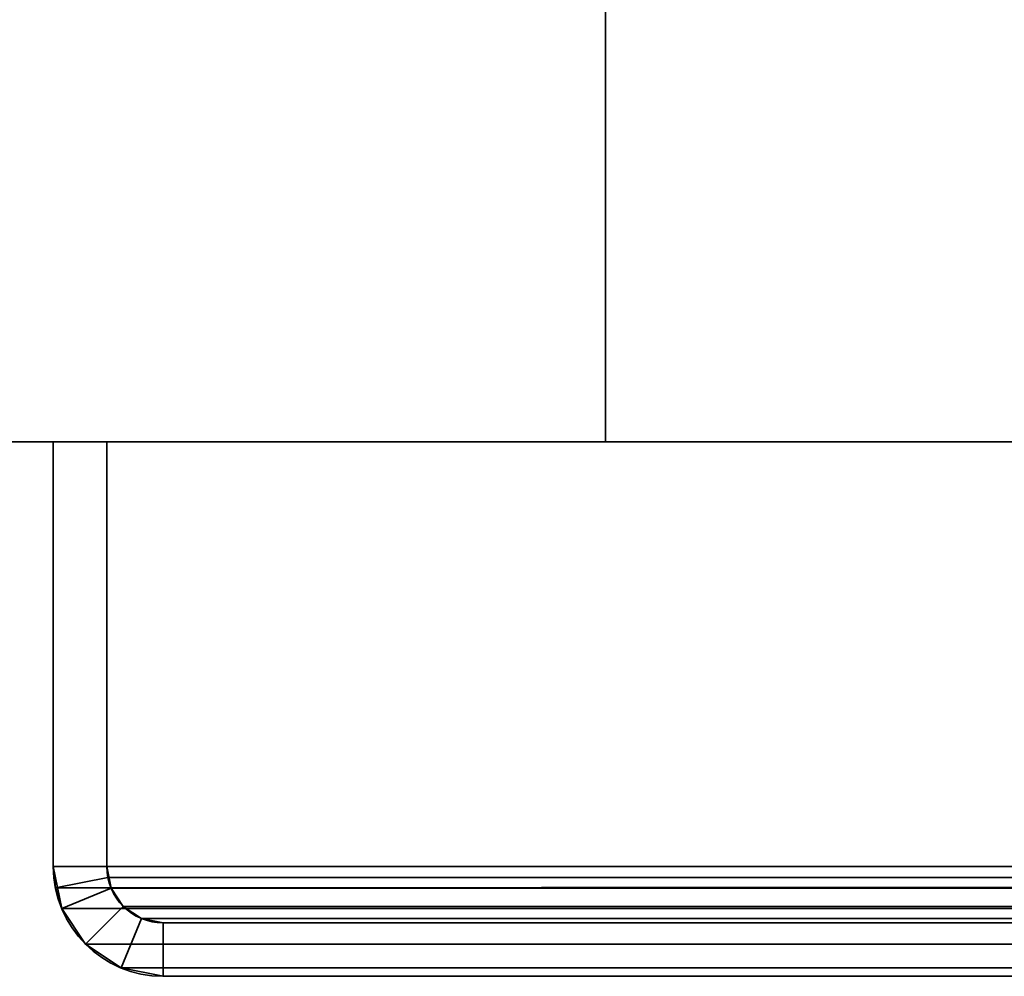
# Model space of a CAD drawing. Header units: millimetres. Extents: x -503 to 6703, y -110 to 193.
# Tile 287 of 656: x 1081 to 1109, y -29 to -2. Entities that reach past the tile are written whole.
import ezdxf

# ---------------------------------------------------------------- set-up
doc = ezdxf.new("R2010")
doc.units = ezdxf.units.MM
doc.layers.add('151', color=7, linetype='Continuous', true_color=0xffffff)

# ---------------------------------------------------------------- blocks, each defined once
blk = doc.blocks.new('UG_SURFACE_002')
at = {"layer": '151', "color": 252, "linetype": 'Continuous', "lineweight": 35}
for points in [[(947.5, -14, -7.75), (947.5, 174.4, -7.75), (1097.5, 174.4, -7.75), (1097.5, -14, -7.75)], [(2052.5, -14, 2212.25), (2052.5, 174.4, 2212.25), (947.5, 174.4, 2212.25), (947.5, -14, 2212.25)], [(1097.5, -14, 2062.25), (1097.5, 174.4, 2062.25), (1902.5, 174.4, 2062.25), (1902.5, -14, 2062.25)], [(1097.5, -14, -7.75), (1097.5, 174.4, -7.75), (1097.5, 174.4, 2062.25), (1097.5, -14, 2062.25)], [(2052.5, -14, 2212.25), (947.5, -14, 2212.25), (1097.5, -14, 2062.25), (1902.5, -14, 2062.25)], [(947.5, -14, 2212.25), (947.5, -14, -7.75), (1097.5, -14, -7.75), (1097.5, -14, 2062.25)]]:
    blk.add_3dface(points, dxfattribs=at)
blk = doc.blocks.new('UG_SURFACE_166')
at = {"layer": '151', "color": 252, "linetype": 'Continuous', "lineweight": 35}
for points in [[(1082, -14, 2075.25), (1082, -14, -7.75), (1082, -25.92, -7.75), (1082, -25.92, 2075.25)], [(1082, -14, 2075.25), (1083.5, -14, 2073.75), (1083.5, -14, -7.75), (1082, -14, -7.75)], [(1083.5, -25.92, 2073.75), (1083.5, -14, 2073.75), (1082, -14, 2075.25), (1082, -25.92, 2075.25)], [(1082, -25.92, -7.75), (1082, -14, -7.75), (1083.5, -14, -7.75), (1083.5, -25.92, -7.75)], [(1083.5, -14, 2073.75), (1083.5, -25.92, 2073.75), (1083.5, -25.92, -7.75), (1083.5, -14, -7.75)], [(1082, -25.92, -7.75), (1082.235, -27.099, -7.75), (1082.235, -27.099, 2075.016)], [(1082.235, -27.099, 2075.016), (1082.059, -26.521, 2075.191), (1082, -25.92, -7.75)], [(1082.059, -26.521, 2075.191), (1082, -25.92, 2075.25), (1082, -25.92, -7.75)], [(1082, -25.92, 2075.25), (1082.059, -26.521, 2075.191), (1083.53, -26.228, 2073.72), (1083.5, -25.92, 2073.75)], [(1083.5, -25.92, -7.75), (1083.62, -26.525, -7.75), (1082.235, -27.099, -7.75), (1082, -25.92, -7.75)], [(1083.5, -25.92, -7.75), (1083.53, -26.228, 2073.72), (1083.62, -26.525, 2073.63)], [(1083.5, -25.92, -7.75), (1083.5, -25.92, 2073.75), (1083.53, -26.228, 2073.72)], [(1083.62, -26.525, 2073.63), (1083.62, -26.525, -7.75), (1083.5, -25.92, -7.75)], [(1082.059, -26.521, 2075.191), (1082.235, -27.099, 2075.016), (1083.62, -26.525, 2073.63), (1083.53, -26.228, 2073.72)], [(1082.235, -27.099, 2075.016), (1082.902, -28.098, 2074.348), (1083.963, -27.037, 2073.287), (1083.62, -26.525, 2073.63)], [(1082.902, -28.098, -7.75), (1082.235, -27.099, -7.75), (1083.62, -26.525, -7.75), (1083.963, -27.037, -7.75)], [(1083.963, -27.037, 2073.287), (1083.963, -27.037, -7.75), (1083.62, -26.525, -7.75), (1083.62, -26.525, 2073.63)], [(1084.475, -27.38, 2072.775), (1083.963, -27.037, 2073.287), (1082.902, -28.098, 2074.348), (1083.901, -28.766, 2073.349)], [(1083.963, -27.037, -7.75), (1084.475, -27.38, -7.75), (1083.901, -28.766, -7.75), (1082.902, -28.098, -7.75)], [(1084.475, -27.38, 2072.775), (1084.475, -27.38, -7.75), (1083.963, -27.037, -7.75), (1083.963, -27.037, 2073.287)], [(1082.235, -27.099, 2075.016), (1082.235, -27.099, -7.75), (1082.902, -28.098, -7.75), (1082.902, -28.098, 2074.348)], [(1085.08, -27.5, 2072.17), (1084.475, -27.38, 2072.775), (1083.901, -28.766, 2073.349), (1085.08, -29, 2072.17)], [(1085.08, -29, -7.75), (1083.901, -28.766, -7.75), (1084.475, -27.38, -7.75), (1085.08, -27.5, -7.75)], [(1085.08, -27.5, 2072.17), (1085.08, -27.5, -7.75), (1084.475, -27.38, -7.75), (1084.475, -27.38, 2072.775)], [(1085.08, -27.5, -7.75), (1133.92, -27.5, 673.339), (1133.92, -27.5, 332.794)], [(1085.08, -27.5, -7.75), (1133.92, -27.5, 1013.883), (1133.92, -27.5, 673.339)], [(1085.08, -27.5, -7.75), (1085.08, -27.5, 2072.17), (1133.92, -27.5, 1354.428), (1133.92, -27.5, 1013.883)], [(1085.08, -27.5, 2072.17), (1133.92, -27.5, 1694.972), (1133.92, -27.5, 1354.428)], [(1085.08, -27.5, 2072.17), (1133.92, -27.5, 2023.33), (1133.92, -27.5, 1694.972)], [(1133.92, -27.5, 332.794), (1133.92, -27.5, -7.75), (1085.08, -27.5, -7.75)], [(1133.92, -27.5, 2023.33), (1085.08, -27.5, 2072.17), (1085.08, -29, 2072.17), (1133.92, -29, 2023.33)], [(1085.08, -27.5, -7.75), (1133.92, -27.5, -7.75), (1133.92, -29, -7.75), (1085.08, -29, -7.75)], [(1082.902, -28.098, 2074.348), (1082.902, -28.098, -7.75), (1083.901, -28.766, -7.75), (1083.901, -28.766, 2073.349)], [(1083.901, -28.766, 2073.349), (1083.901, -28.766, -7.75), (1085.08, -29, -7.75), (1085.08, -29, 2072.17)], [(1085.08, -29, 2072.17), (1133.92, -29, 1354.428), (1133.92, -29, 1694.972)], [(1085.08, -29, 2072.17), (1085.08, -29, -7.75), (1133.92, -29, 1013.883), (1133.92, -29, 1354.428)], [(1085.08, -29, -7.75), (1133.92, -29, 673.339), (1133.92, -29, 1013.883)], [(1085.08, -29, -7.75), (1133.92, -29, 332.794), (1133.92, -29, 673.339)], [(1085.08, -29, -7.75), (1133.92, -29, -7.75), (1133.92, -29, 332.794)], [(1133.92, -29, 1694.972), (1133.92, -29, 2023.33), (1085.08, -29, 2072.17)]]:
    blk.add_3dface(points, dxfattribs=at)
blk = doc.blocks.new('UG_SURFACE_167')
at = {"layer": '151', "color": 252, "linetype": 'Continuous', "lineweight": 35}
for points in [[(1082, -14, 2075.25), (1082, -14, -7.75), (1082, -25.92, -7.75), (1082, -25.92, 2075.25)], [(1082, -14, 2075.25), (1083.5, -14, 2073.75), (1083.5, -14, -7.75), (1082, -14, -7.75)], [(1083.5, -25.92, 2073.75), (1083.5, -14, 2073.75), (1082, -14, 2075.25), (1082, -25.92, 2075.25)], [(1082, -25.92, -7.75), (1082, -14, -7.75), (1083.5, -14, -7.75), (1083.5, -25.92, -7.75)], [(1083.5, -14, 2073.75), (1083.5, -25.92, 2073.75), (1083.5, -25.92, -7.75), (1083.5, -14, -7.75)], [(1082, -25.92, -7.75), (1082.235, -27.099, -7.75), (1082.235, -27.099, 2075.016)], [(1082.235, -27.099, 2075.016), (1082.059, -26.521, 2075.191), (1082, -25.92, -7.75)], [(1082.059, -26.521, 2075.191), (1082, -25.92, 2075.25), (1082, -25.92, -7.75)], [(1082, -25.92, 2075.25), (1082.059, -26.521, 2075.191), (1083.53, -26.228, 2073.72), (1083.5, -25.92, 2073.75)], [(1083.5, -25.92, -7.75), (1083.62, -26.525, -7.75), (1082.235, -27.099, -7.75), (1082, -25.92, -7.75)], [(1083.5, -25.92, -7.75), (1083.53, -26.228, 2073.72), (1083.62, -26.525, 2073.63)], [(1083.5, -25.92, -7.75), (1083.5, -25.92, 2073.75), (1083.53, -26.228, 2073.72)], [(1083.62, -26.525, 2073.63), (1083.62, -26.525, -7.75), (1083.5, -25.92, -7.75)], [(1082.059, -26.521, 2075.191), (1082.235, -27.099, 2075.016), (1083.62, -26.525, 2073.63), (1083.53, -26.228, 2073.72)], [(1082.235, -27.099, 2075.016), (1082.902, -28.098, 2074.348), (1083.963, -27.037, 2073.287), (1083.62, -26.525, 2073.63)], [(1082.902, -28.098, -7.75), (1082.235, -27.099, -7.75), (1083.62, -26.525, -7.75), (1083.963, -27.037, -7.75)], [(1083.963, -27.037, 2073.287), (1083.963, -27.037, -7.75), (1083.62, -26.525, -7.75), (1083.62, -26.525, 2073.63)], [(1084.475, -27.38, 2072.775), (1083.963, -27.037, 2073.287), (1082.902, -28.098, 2074.348), (1083.901, -28.766, 2073.349)], [(1083.963, -27.037, -7.75), (1084.475, -27.38, -7.75), (1083.901, -28.766, -7.75), (1082.902, -28.098, -7.75)], [(1084.475, -27.38, 2072.775), (1084.475, -27.38, -7.75), (1083.963, -27.037, -7.75), (1083.963, -27.037, 2073.287)], [(1082.235, -27.099, 2075.016), (1082.235, -27.099, -7.75), (1082.902, -28.098, -7.75), (1082.902, -28.098, 2074.348)], [(1085.08, -27.5, 2072.17), (1084.475, -27.38, 2072.775), (1083.901, -28.766, 2073.349), (1085.08, -29, 2072.17)], [(1085.08, -29, -7.75), (1083.901, -28.766, -7.75), (1084.475, -27.38, -7.75), (1085.08, -27.5, -7.75)], [(1085.08, -27.5, 2072.17), (1085.08, -27.5, -7.75), (1084.475, -27.38, -7.75), (1084.475, -27.38, 2072.775)], [(1085.08, -27.5, -7.75), (1133.92, -27.5, 673.339), (1133.92, -27.5, 332.794)], [(1085.08, -27.5, -7.75), (1133.92, -27.5, 1013.883), (1133.92, -27.5, 673.339)], [(1085.08, -27.5, -7.75), (1085.08, -27.5, 2072.17), (1133.92, -27.5, 1354.428), (1133.92, -27.5, 1013.883)], [(1085.08, -27.5, 2072.17), (1133.92, -27.5, 1694.972), (1133.92, -27.5, 1354.428)], [(1085.08, -27.5, 2072.17), (1133.92, -27.5, 2023.33), (1133.92, -27.5, 1694.972)], [(1133.92, -27.5, 332.794), (1133.92, -27.5, -7.75), (1085.08, -27.5, -7.75)], [(1133.92, -27.5, 2023.33), (1085.08, -27.5, 2072.17), (1085.08, -29, 2072.17), (1133.92, -29, 2023.33)], [(1085.08, -27.5, -7.75), (1133.92, -27.5, -7.75), (1133.92, -29, -7.75), (1085.08, -29, -7.75)], [(1082.902, -28.098, 2074.348), (1082.902, -28.098, -7.75), (1083.901, -28.766, -7.75), (1083.901, -28.766, 2073.349)], [(1083.901, -28.766, 2073.349), (1083.901, -28.766, -7.75), (1085.08, -29, -7.75), (1085.08, -29, 2072.17)], [(1085.08, -29, 2072.17), (1133.92, -29, 1354.428), (1133.92, -29, 1694.972)], [(1085.08, -29, 2072.17), (1085.08, -29, -7.75), (1133.92, -29, 1013.883), (1133.92, -29, 1354.428)], [(1085.08, -29, -7.75), (1133.92, -29, 673.339), (1133.92, -29, 1013.883)], [(1085.08, -29, -7.75), (1133.92, -29, 332.794), (1133.92, -29, 673.339)], [(1085.08, -29, -7.75), (1133.92, -29, -7.75), (1133.92, -29, 332.794)], [(1133.92, -29, 1694.972), (1133.92, -29, 2023.33), (1085.08, -29, 2072.17)]]:
    blk.add_3dface(points, dxfattribs=at)
blk = doc.blocks.new('UG_SURFACE_168')
at = {"layer": '151', "color": 252, "linetype": 'Continuous', "lineweight": 35}
for points in [[(1082, -14, 2075.25), (1918, -14, 2075.25), (1916.5, -14, 2073.75), (1083.5, -14, 2073.75)], [(1082, -14, 2075.25), (1082, -25.92, 2075.25), (1918, -25.92, 2075.25), (1918, -14, 2075.25)], [(1082, -25.92, 2075.25), (1082, -14, 2075.25), (1083.5, -14, 2073.75), (1083.5, -25.92, 2073.75)], [(1083.5, -14, 2073.75), (1916.5, -14, 2073.75), (1916.5, -25.92, 2073.75), (1083.5, -25.92, 2073.75)], [(1918, -25.92, 2075.25), (1082, -25.92, 2075.25), (1082.059, -26.521, 2075.191)], [(1083.5, -25.92, 2073.75), (1083.53, -26.228, 2073.72), (1082.059, -26.521, 2075.191), (1082, -25.92, 2075.25)], [(1917.941, -26.521, 2075.191), (1918, -25.92, 2075.25), (1082.059, -26.521, 2075.191)], [(1083.53, -26.228, 2073.72), (1083.5, -25.92, 2073.75), (1916.5, -25.92, 2073.75)], [(1083.53, -26.228, 2073.72), (1916.5, -25.92, 2073.75), (1916.47, -26.228, 2073.72)], [(1083.53, -26.228, 2073.72), (1083.62, -26.525, 2073.63), (1082.235, -27.099, 2075.016), (1082.059, -26.521, 2075.191)], [(1916.47, -26.228, 2073.72), (1916.38, -26.525, 2073.63), (1083.62, -26.525, 2073.63), (1083.53, -26.228, 2073.72)], [(1082.059, -26.521, 2075.191), (1082.235, -27.099, 2075.016), (1917.765, -27.099, 2075.016), (1917.941, -26.521, 2075.191)], [(1083.62, -26.525, 2073.63), (1083.963, -27.037, 2073.287), (1082.902, -28.098, 2074.348), (1082.235, -27.099, 2075.016)], [(1916.037, -27.037, 2073.287), (1083.963, -27.037, 2073.287), (1083.62, -26.525, 2073.63), (1916.38, -26.525, 2073.63)], [(1083.901, -28.766, 2073.349), (1082.902, -28.098, 2074.348), (1083.963, -27.037, 2073.287), (1084.475, -27.38, 2072.775)], [(1915.525, -27.38, 2072.775), (1084.475, -27.38, 2072.775), (1083.963, -27.037, 2073.287), (1916.037, -27.037, 2073.287)], [(1917.765, -27.099, 2075.016), (1082.235, -27.099, 2075.016), (1082.902, -28.098, 2074.348), (1917.098, -28.098, 2074.348)], [(1085.08, -29, 2072.17), (1083.901, -28.766, 2073.349), (1084.475, -27.38, 2072.775), (1085.08, -27.5, 2072.17)], [(1914.92, -27.5, 2072.17), (1085.08, -27.5, 2072.17), (1084.475, -27.38, 2072.775), (1915.525, -27.38, 2072.775)], [(1085.08, -27.5, 2072.17), (1914.92, -27.5, 2072.17), (1866.08, -27.5, 2023.33), (1133.92, -27.5, 2023.33)], [(1133.92, -29, 2023.33), (1085.08, -29, 2072.17), (1085.08, -27.5, 2072.17), (1133.92, -27.5, 2023.33)], [(1917.098, -28.098, 2074.348), (1082.902, -28.098, 2074.348), (1083.901, -28.766, 2073.349), (1916.099, -28.766, 2073.349)], [(1916.099, -28.766, 2073.349), (1083.901, -28.766, 2073.349), (1085.08, -29, 2072.17), (1914.92, -29, 2072.17)], [(1085.08, -29, 2072.17), (1133.92, -29, 2023.33), (1866.08, -29, 2023.33), (1914.92, -29, 2072.17)]]:
    blk.add_3dface(points, dxfattribs=at)

msp = doc.modelspace()

# ---------------------------------------------------------------- linework, layer by layer
at = {"layer": '151', "color": 252, "linetype": 'Continuous', "lineweight": -3, "true_color": 0x939598}
for p, q in [((1097.5, -14, 2062.25), (1097.5, 174.4, 2062.25)), ((1097.5, 174.4, -7.75), (1097.5, -14, -7.75)), ((947.5, -14, 2212.25), (2052.5, -14, 2212.25)), ((947.5, -14, -7.75), (1097.5, -14, -7.75)), ((1082, -14, 2075.25), (1082, -14, -7.75)), ((1082, -14, 2075.25), (1082, -25.92, 2075.25)), ((1082, -14, 2075.25), (1083.5, -14, 2073.75)), ((1082, -14, -7.75), (1083.5, -14, -7.75)), ((1082, -14, 2075.25), (1082, -25.92, 2075.25)), ((1082, -14, 2075.25), (1082, -25.92, 2075.25)), ((1918, -14, 2075.25), (1082, -14, 2075.25)), ((1082, -14, 2075.25), (1082, -14, -7.75)), ((1082, -14, 2075.25), (1083.5, -14, 2073.75)), ((1082, -25.92, -7.75), (1082, -14, -7.75)), ((1082, -14, -7.75), (1083.5, -14, -7.75)), ((1082, -25.92, -7.75), (1082, -14, -7.75)), ((1082, -14, 2075.25), (1083.5, -14, 2073.75)), ((1083.5, -14, 2073.75), (1083.5, -14, -7.75)), ((1083.5, -25.92, -7.75), (1083.5, -14, -7.75)), ((1083.5, -14, 2073.75), (1083.5, -25.92, 2073.75)), ((1083.5, -25.92, -7.75), (1083.5, -14, -7.75)), ((1916.5, -14, 2073.75), (1083.5, -14, 2073.75)), ((1083.5, -14, 2073.75), (1083.5, -25.92, 2073.75)), ((1083.5, -14, 2073.75), (1083.5, -25.92, 2073.75)), ((1083.5, -14, 2073.75), (1083.5, -14, -7.75)), ((1902.5, -14, 2062.25), (1097.5, -14, 2062.25)), ((1097.5, -14, 2062.25), (1097.5, -14, -7.75)), ((1082, -25.92, 2075.25), (1082, -25.92, -7.75)), ((1082, -25.92, 2075.25), (1082, -25.92, -7.75)), ((1918, -25.92, 2075.25), (1082, -25.92, 2075.25)), ((1083.5, -25.92, 2073.75), (1083.5, -25.92, -7.75)), ((1916.5, -25.92, 2073.75), (1083.5, -25.92, 2073.75)), ((1083.5, -25.92, 2073.75), (1083.5, -25.92, -7.75)), ((1085.08, -27.5, 2072.17), (1133.92, -27.5, 2023.33)), ((1914.92, -27.5, 2072.17), (1085.08, -27.5, 2072.17)), ((1133.92, -27.5, -7.75), (1085.08, -27.5, -7.75)), ((1085.08, -27.5, 2072.17), (1133.92, -27.5, 2023.33)), ((1133.92, -27.5, -7.75), (1085.08, -27.5, -7.75)), ((1085.08, -27.5, 2072.17), (1085.08, -27.5, -7.75)), ((1085.08, -27.5, 2072.17), (1133.92, -27.5, 2023.33)), ((1085.08, -27.5, 2072.17), (1085.08, -27.5, -7.75)), ((1085.08, -29, 2072.17), (1133.92, -29, 2023.33)), ((1133.92, -29, -7.75), (1085.08, -29, -7.75)), ((1085.08, -29, 2072.17), (1133.92, -29, 2023.33)), ((1085.08, -29, 2072.17), (1133.92, -29, 2023.33)), ((1133.92, -29, -7.75), (1085.08, -29, -7.75)), ((1085.08, -29, 2072.17), (1085.08, -29, -7.75)), ((1914.92, -29, 2072.17), (1085.08, -29, 2072.17)), ((1085.08, -29, 2072.17), (1085.08, -29, -7.75))]:
    msp.add_line(p, q, dxfattribs=at)
at = {"layer": '151', "color": 252, "linetype": 'Continuous', "lineweight": -3, "true_color": 0x939598, "extrusion": (0, 0, -1)}
for radius in [3.08, 3.08, 1.58, 1.58]:
    msp.add_arc((-1085.08, -25.92, 7.75), radius, 270, 0, dxfattribs=at)
at = {"layer": '151', "color": 252, "linetype": 'Continuous', "lineweight": -3, "true_color": 0x939598, "extrusion": (0.707107, 6.12323e-17, 0.707107)}
for major_axis in [(-3.08, 0, 3.08), (-3.08, 0, 3.08), (-3.08, 0, 3.08), (-1.58, 0, 1.58), (-1.58, 0, 1.58), (-1.58, 0, 1.58)]:
    msp.add_ellipse((1085.08, -25.92, 2072.17), major_axis=major_axis, ratio=0.707107, start_param=0, end_param=1.570796, dxfattribs=at)

# ---------------------------------------------------------------- block references
at = {"layer": '151', "color": 252, "linetype": 'Continuous', "lineweight": -3, "true_color": 0x939598}
for name in ['UG_SURFACE_002', 'UG_SURFACE_166', 'UG_SURFACE_167', 'UG_SURFACE_168']:
    msp.add_blockref(name, (0, 0), dxfattribs=at)

doc.saveas('drawing.dxf')
